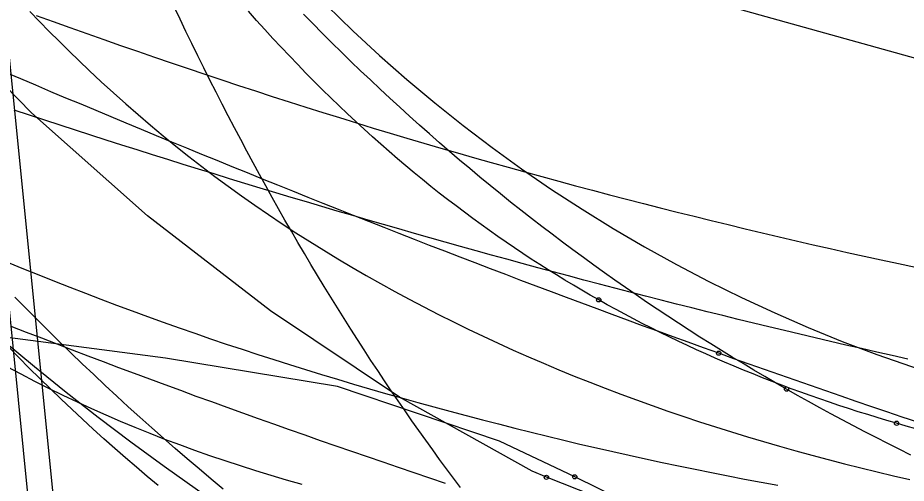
# Model space of a CAD drawing. Extents: x -14 to 1565148, y -25 to 642856.
# Drawn here: x 1564913.36 to 1564930.94, y 636523.61 to 636532.82 of the extents above; entities that cross this region are included whole.
import ezdxf

# ---------------------------------------------------------------- set-up
doc = ezdxf.new("R2010")
doc.units = 0
for name, color, linetype in [('DR_P_Headwall', 7, 'Continuous'), ('GE_P_Alignment_100_Stations', 7, 'Continuous'), ('MT_P_Work_Area', 7, 'Continuous'), ('PM_P_Edge_Line', 7, 'Continuous'), ('PV_P_EOP', 7, 'Continuous'), ('PV_X_COP', 7, 'Continuous'), ('SC_Shading2', 7, 'Continuous'), ('TR_Turning_Path26', 7, 'Continuous'), ('TR_Turning_Path28', 7, 'Continuous'), ('TR_Turning_Path28 - Copy-1', 7, 'Continuous'), ('TR_Turning_Path29', 7, 'Continuous')]:
    doc.layers.add(name, color=color, linetype=linetype)

msp = doc.modelspace()

# ---------------------------------------------------------------- linework, layer by layer
at = {"layer": 'DR_P_Headwall'}
msp.add_lwpolyline([(1564913.166, 636527.977), (1564913.47, 636527.851), (1564913.775, 636527.728), (1564914.081, 636527.605), (1564914.387, 636527.485), (1564914.694, 636527.365), (1564915.001, 636527.248), (1564915.309, 636527.132), (1564915.618, 636527.017), (1564915.927, 636526.904), (1564916.237, 636526.792), (1564916.548, 636526.682), (1564916.859, 636526.574), (1564917.17, 636526.467), (1564917.483, 636526.361), (1564917.796, 636526.257), (1564918.109, 636526.155), (1564918.423, 636526.053), (1564918.738, 636525.954), (1564919.053, 636525.855), (1564919.368, 636525.758), (1564919.685, 636525.663), (1564920.001, 636525.568), (1564920.318, 636525.475), (1564920.636, 636525.384), (1564920.954, 636525.293), (1564921.273, 636525.204), (1564921.592, 636525.117), (1564921.912, 636525.03), (1564922.232, 636524.945), (1564922.553, 636524.861), (1564922.874, 636524.778), (1564923.196, 636524.697), (1564923.518, 636524.616), (1564923.84, 636524.537), (1564924.163, 636524.459), (1564924.486, 636524.382), (1564924.81, 636524.307), (1564925.135, 636524.233), (1564925.459, 636524.161), (1564925.785, 636524.089), (1564926.11, 636524.019), (1564926.436, 636523.951), (1564926.763, 636523.883), (1564927.089, 636523.817), (1564927.417, 636523.752), (1564927.744, 636523.689), (1564928.072, 636523.627), (1564928.4, 636523.566)], dxfattribs=at)
at = {"layer": 'GE_P_Alignment_100_Stations'}
for points in [[(1564923.821, 636523.723), (1564923.542, 636523.842), (1564920.913, 636525.312), (1564918.359, 636527.021), (1564915.927, 636528.9), (1564913.628, 636530.94), (1564911.474, 636533.132), (1564909.473, 636535.465), (1564907.636, 636537.928), (1564905.971, 636540.511), (1564904.485, 636543.2), (1564903.186, 636545.985), (1564902.079, 636548.851), (1564901.169, 636551.786), (1564900.461, 636554.777), (1564899.958, 636557.808), (1564899.663, 636560.866), (1564899.575, 636563.63)], [(1564913.721, 636532.866), (1564914.055, 636532.745), (1564914.39, 636532.625), (1564914.724, 636532.506), (1564915.058, 636532.388), (1564915.392, 636532.271), (1564915.726, 636532.155), (1564916.06, 636532.04), (1564916.393, 636531.926), (1564916.727, 636531.813), (1564917.061, 636531.701), (1564917.394, 636531.59), (1564917.728, 636531.48), (1564918.061, 636531.371), (1564918.394, 636531.263), (1564918.728, 636531.156), (1564919.061, 636531.05), (1564919.394, 636530.946), (1564919.728, 636530.842), (1564920.061, 636530.739), (1564920.394, 636530.637), (1564920.728, 636530.537), (1564921.061, 636530.437), (1564921.394, 636530.338), (1564921.728, 636530.241), (1564922.062, 636530.144), (1564922.395, 636530.048), (1564922.729, 636529.953), (1564923.063, 636529.86), (1564923.397, 636529.767), (1564923.731, 636529.675), (1564924.066, 636529.584), (1564924.4, 636529.494), (1564924.735, 636529.405), (1564925.07, 636529.316), (1564925.405, 636529.229), (1564925.74, 636529.143), (1564926.075, 636529.057), (1564926.411, 636528.973), (1564926.746, 636528.889), (1564927.082, 636528.806), (1564927.418, 636528.724), (1564927.754, 636528.643), (1564928.091, 636528.563), (1564928.427, 636528.483), (1564928.764, 636528.405), (1564929.101, 636528.327), (1564929.438, 636528.251), (1564929.776, 636528.175), (1564930.113, 636528.1), (1564930.451, 636528.025), (1564930.789, 636527.952), (1564931.127, 636527.88)], [(1564924.382, 636523.732), (1564922.895, 636524.441), (1564919.685, 636525.521), (1564916.282, 636526.084), (1564912.896, 636526.526), (1564910.865, 636526.786)], [(1564934.03, 636520.821), (1564932.22, 636520.981), (1564929.296, 636521.736), (1564926.389, 636522.71), (1564923.822, 636523.723)], [(1564934.025, 636520.711), (1564931.584, 636520.902), (1564928.713, 636521.764), (1564925.805, 636523.031), (1564924.383, 636523.732)]]:
    msp.add_lwpolyline(points, dxfattribs=at)
for centre in [(1564923.821, 636523.723), (1564923.822, 636523.723), (1564924.382, 636523.732), (1564924.383, 636523.732)]:
    msp.add_circle(centre, 0.0417, dxfattribs=at)
msp.add_arc((1564944.747, 636563.681), 48.896, 181.6039, 242.0214, dxfattribs=at)
at = {"layer": 'MT_P_Work_Area'}
for points in [[(1564924.857, 636527.235), (1564924.689, 636527.331), (1564924.522, 636527.428), (1564924.355, 636527.526), (1564924.188, 636527.626), (1564924.021, 636527.728), (1564923.855, 636527.832), (1564923.689, 636527.937), (1564923.522, 636528.044), (1564923.356, 636528.153), (1564923.19, 636528.264), (1564923.025, 636528.377), (1564922.859, 636528.491), (1564922.693, 636528.608), (1564922.528, 636528.727), (1564922.362, 636528.847), (1564922.197, 636528.97), (1564922.032, 636529.094), (1564921.866, 636529.221), (1564921.701, 636529.35), (1564921.536, 636529.481), (1564921.371, 636529.615), (1564921.206, 636529.75), (1564921.041, 636529.888), (1564920.875, 636530.028), (1564920.71, 636530.17), (1564920.545, 636530.315), (1564920.38, 636530.462), (1564920.215, 636530.612), (1564920.05, 636530.764), (1564919.885, 636530.918), (1564919.72, 636531.075), (1564919.555, 636531.234), (1564919.39, 636531.395), (1564919.225, 636531.559), (1564919.061, 636531.725), (1564918.897, 636531.893), (1564918.734, 636532.063), (1564918.571, 636532.236), (1564918.408, 636532.41), (1564918.246, 636532.587), (1564918.084, 636532.766), (1564917.923, 636532.947)], [(1564930.752, 636524.793), (1564930.562, 636524.848), (1564930.372, 636524.905), (1564930.182, 636524.963), (1564929.992, 636525.022), (1564929.803, 636525.083), (1564929.613, 636525.145), (1564929.424, 636525.208), (1564929.235, 636525.273), (1564929.045, 636525.339), (1564928.857, 636525.407), (1564928.668, 636525.476), (1564928.479, 636525.547), (1564928.29, 636525.619), (1564928.102, 636525.693), (1564927.912, 636525.769), (1564927.723, 636525.846), (1564927.535, 636525.924), (1564927.348, 636526.003), (1564927.163, 636526.084), (1564926.979, 636526.166), (1564926.795, 636526.249), (1564926.613, 636526.333), (1564926.432, 636526.418), (1564926.253, 636526.504), (1564926.074, 636526.592), (1564925.897, 636526.681), (1564925.72, 636526.77), (1564925.545, 636526.861), (1564925.372, 636526.953), (1564925.199, 636527.046), (1564925.027, 636527.14), (1564924.857, 636527.235)], [(1564916.135, 636523.563), (1564915.919, 636523.742), (1564915.704, 636523.924), (1564915.49, 636524.109), (1564915.276, 636524.296), (1564915.062, 636524.486), (1564914.849, 636524.678), (1564914.637, 636524.873), (1564914.425, 636525.07), (1564914.214, 636525.271), (1564914.003, 636525.473), (1564913.794, 636525.678), (1564913.585, 636525.885), (1564913.378, 636526.095), (1564913.171, 636526.306)], [(1564931.136, 636524.685), (1564930.943, 636524.738), (1564930.752, 636524.793)]]:
    msp.add_lwpolyline(points, dxfattribs=at)
for centre in [(1564924.857, 636527.235), (1564924.857, 636527.235), (1564930.752, 636524.793), (1564930.752, 636524.793)]:
    msp.add_circle(centre, 0.0417, dxfattribs=at)
at = {"layer": 'PM_P_Edge_Line'}
msp.add_lwpolyline([(1564913.594, 636532.945), (1564913.786, 636532.746), (1564913.979, 636532.549), (1564914.174, 636532.353), (1564914.372, 636532.159), (1564914.571, 636531.966), (1564914.771, 636531.775), (1564915.01, 636531.553), (1564915.251, 636531.333), (1564915.494, 636531.116), (1564915.739, 636530.902), (1564915.986, 636530.691), (1564916.236, 636530.482), (1564916.488, 636530.277), (1564916.743, 636530.074), (1564917, 636529.875), (1564917.259, 636529.678), (1564917.52, 636529.484), (1564917.784, 636529.294), (1564918.05, 636529.107), (1564918.318, 636528.923), (1564918.588, 636528.743), (1564918.861, 636528.565), (1564919.135, 636528.39), (1564919.412, 636528.218), (1564919.69, 636528.049), (1564919.969, 636527.882), (1564920.251, 636527.719), (1564920.535, 636527.558), (1564920.82, 636527.4), (1564921.107, 636527.246), (1564921.396, 636527.094), (1564921.687, 636526.945), (1564921.98, 636526.799), (1564922.274, 636526.655), (1564922.569, 636526.515), (1564922.866, 636526.377), (1564923.165, 636526.241), (1564923.465, 636526.109), (1564923.766, 636525.979), (1564924.069, 636525.851), (1564924.373, 636525.727), (1564924.679, 636525.605), (1564924.986, 636525.485), (1564925.294, 636525.368), (1564925.603, 636525.254), (1564925.914, 636525.142), (1564926.226, 636525.033), (1564926.539, 636524.926), (1564926.853, 636524.822), (1564927.168, 636524.72), (1564927.484, 636524.621), (1564927.801, 636524.524), (1564928.119, 636524.429), (1564928.437, 636524.336), (1564928.757, 636524.246), (1564929.078, 636524.159), (1564929.399, 636524.073), (1564929.721, 636523.99), (1564930.043, 636523.909), (1564930.367, 636523.831), (1564930.69, 636523.754), (1564931.014, 636523.679)], dxfattribs=at)
msp.add_arc((1564940.121, 636570.349), 54.844, 227.8201, 249.5466, dxfattribs=at)
at = {"layer": 'PV_P_EOP'}
for p, q in [((1564916.577, 636493.283), (1564910.411, 636554.772)), ((1564917.075, 636493.333), (1564910.908, 636554.822))]:
    msp.add_line(p, q, dxfattribs=at)
at = {"layer": 'PV_X_COP'}
msp.add_arc((1564940.602, 636554.361), 30, 185.727, 275.727, dxfattribs=at)
at = {"layer": 'SC_Shading2'}
for points in [[(1564913.929, 636537.386), (1564925.964, 636533.462), (1564935.657, 636530.759), (1564945.825, 636525.613), (1564953.098, 636555.036), (1564939.756, 636558.813), (1564910.068, 636566.95)], [(1564913.929, 636537.386), (1564925.964, 636533.462), (1564935.657, 636530.759), (1564945.825, 636525.613), (1564953.098, 636555.036), (1564939.756, 636558.813), (1564910.068, 636566.95)], [(1564913.929, 636537.386), (1564925.964, 636533.462), (1564935.657, 636530.759), (1564945.825, 636525.613)]]:
    msp.add_lwpolyline(points, dxfattribs=at)
at = {"layer": 'TR_Turning_Path26'}
for points in [[(1564928.575, 636525.469), (1564928.359, 636525.593), (1564928.143, 636525.718), (1564927.928, 636525.845), (1564927.713, 636525.973), (1564927.499, 636526.103), (1564927.286, 636526.234), (1564927.073, 636526.366), (1564926.86, 636526.5), (1564926.648, 636526.635), (1564926.436, 636526.772), (1564926.225, 636526.91), (1564926.015, 636527.05), (1564925.804, 636527.191), (1564925.595, 636527.334), (1564925.386, 636527.478), (1564925.177, 636527.624), (1564924.968, 636527.772), (1564924.761, 636527.921), (1564924.553, 636528.071), (1564924.346, 636528.223), (1564924.14, 636528.377), (1564923.934, 636528.533), (1564923.728, 636528.69), (1564923.523, 636528.849), (1564923.318, 636529.009), (1564923.113, 636529.172), (1564922.91, 636529.335), (1564922.707, 636529.5), (1564922.505, 636529.666), (1564922.304, 636529.834), (1564922.103, 636530.003), (1564921.903, 636530.174), (1564921.705, 636530.346), (1564921.507, 636530.519), (1564921.309, 636530.694), (1564921.113, 636530.87), (1564920.917, 636531.047), (1564920.723, 636531.226), (1564920.529, 636531.406), (1564920.336, 636531.588), (1564920.144, 636531.77), (1564919.952, 636531.954), (1564919.762, 636532.139), (1564919.572, 636532.326), (1564919.384, 636532.514), (1564919.196, 636532.703), (1564919.01, 636532.893)], [(1564917.421, 636523.49), (1564917.183, 636523.688), (1564916.945, 636523.888), (1564916.709, 636524.09), (1564916.474, 636524.293), (1564916.24, 636524.497), (1564916.007, 636524.704), (1564915.775, 636524.911), (1564915.544, 636525.12), (1564915.315, 636525.331), (1564915.086, 636525.542), (1564914.859, 636525.756), (1564914.633, 636525.971), (1564914.408, 636526.187), (1564914.184, 636526.404), (1564913.962, 636526.623), (1564913.74, 636526.844), (1564913.52, 636527.066), (1564913.301, 636527.289)], [(1564918.987, 636523.581), (1564918.679, 636523.668), (1564918.372, 636523.759), (1564918.067, 636523.852), (1564917.763, 636523.948), (1564917.461, 636524.047), (1564917.161, 636524.15), (1564916.862, 636524.255), (1564916.564, 636524.363), (1564916.269, 636524.474), (1564915.975, 636524.588), (1564915.683, 636524.706), (1564915.393, 636524.827), (1564915.105, 636524.95), (1564914.82, 636525.077), (1564914.536, 636525.208), (1564914.254, 636525.341), (1564913.974, 636525.478), (1564913.697, 636525.618), (1564913.422, 636525.762), (1564913.149, 636525.909)], [(1564931.035, 636524.162), (1564930.805, 636524.277), (1564930.577, 636524.392), (1564930.35, 636524.508), (1564930.124, 636524.624), (1564929.899, 636524.742), (1564929.675, 636524.861), (1564929.453, 636524.981), (1564929.232, 636525.101), (1564929.012, 636525.223), (1564928.793, 636525.345), (1564928.575, 636525.469)]]:
    msp.add_lwpolyline(points, dxfattribs=at)
msp.add_circle((1564928.575, 636525.469), 0.0417, dxfattribs=at)
msp.add_circle((1564928.575, 636525.469), 0.0417, dxfattribs=at)
at = {"layer": 'TR_Turning_Path28'}
msp.add_lwpolyline([(1564930.973, 636526.064), (1564930.667, 636526.133), (1564930.361, 636526.202), (1564930.056, 636526.271), (1564929.751, 636526.341), (1564929.447, 636526.411), (1564929.142, 636526.483), (1564928.837, 636526.555), (1564928.532, 636526.627), (1564928.227, 636526.7), (1564927.922, 636526.774), (1564927.617, 636526.849), (1564927.311, 636526.924), (1564927.006, 636526.999), (1564926.701, 636527.076), (1564926.396, 636527.153), (1564926.091, 636527.23), (1564925.786, 636527.308), (1564925.48, 636527.387), (1564925.175, 636527.466), (1564924.87, 636527.546), (1564924.565, 636527.627), (1564924.259, 636527.708), (1564923.954, 636527.79), (1564923.649, 636527.872), (1564923.344, 636527.955), (1564923.038, 636528.038), (1564922.733, 636528.122), (1564922.428, 636528.207), (1564922.123, 636528.292), (1564921.818, 636528.378), (1564921.512, 636528.464), (1564921.207, 636528.551), (1564920.902, 636528.638), (1564920.597, 636528.726), (1564920.292, 636528.814), (1564919.987, 636528.903), (1564919.682, 636528.993), (1564919.377, 636529.083), (1564919.072, 636529.173), (1564918.767, 636529.264), (1564918.462, 636529.356), (1564918.157, 636529.448), (1564917.852, 636529.541), (1564917.547, 636529.634), (1564917.242, 636529.728), (1564916.937, 636529.822), (1564916.633, 636529.916), (1564916.328, 636530.012), (1564916.023, 636530.107), (1564915.719, 636530.203), (1564915.414, 636530.3), (1564915.109, 636530.397), (1564914.805, 636530.495), (1564914.5, 636530.593), (1564914.196, 636530.691), (1564913.892, 636530.791), (1564913.587, 636530.89), (1564913.283, 636530.99)], dxfattribs=at)
msp.add_arc((1564939.259, 636618.365), 102.29, 234.57972, 257.40723, dxfattribs=at)
at = {"layer": 'TR_Turning_Path28 - Copy-1'}
for points in [[(1564927.233, 636526.179), (1564926.931, 636526.287), (1564926.63, 636526.395), (1564926.329, 636526.504), (1564926.028, 636526.614), (1564925.726, 636526.724), (1564925.425, 636526.834), (1564925.124, 636526.945), (1564924.823, 636527.057), (1564924.521, 636527.168), (1564924.22, 636527.281), (1564923.919, 636527.394), (1564923.618, 636527.507), (1564923.316, 636527.621), (1564923.015, 636527.735), (1564922.714, 636527.85), (1564922.413, 636527.966), (1564922.112, 636528.081), (1564921.811, 636528.197), (1564921.51, 636528.314), (1564921.209, 636528.431), (1564920.908, 636528.549), (1564920.607, 636528.667), (1564920.306, 636528.785), (1564920.005, 636528.904), (1564919.705, 636529.023), (1564919.404, 636529.143), (1564919.104, 636529.263), (1564918.803, 636529.384), (1564918.503, 636529.504), (1564918.203, 636529.626), (1564917.902, 636529.747), (1564917.602, 636529.869), (1564917.302, 636529.991), (1564917.002, 636530.114), (1564916.703, 636530.237), (1564916.403, 636530.36), (1564916.104, 636530.484), (1564915.804, 636530.608), (1564915.505, 636530.732), (1564915.206, 636530.856), (1564914.907, 636530.981), (1564914.608, 636531.106), (1564914.31, 636531.231), (1564914.011, 636531.356), (1564913.713, 636531.482), (1564913.414, 636531.608), (1564913.115, 636531.734)], [(1564921.825, 636523.603), (1564921.516, 636523.706), (1564921.206, 636523.81), (1564920.896, 636523.915), (1564920.587, 636524.02), (1564920.278, 636524.126), (1564919.969, 636524.232), (1564919.66, 636524.339), (1564919.352, 636524.446), (1564919.043, 636524.554), (1564918.735, 636524.663), (1564918.427, 636524.772), (1564918.119, 636524.881), (1564917.812, 636524.992), (1564917.504, 636525.102), (1564917.197, 636525.214), (1564916.89, 636525.325), (1564916.584, 636525.438), (1564916.277, 636525.551), (1564915.971, 636525.664), (1564915.664, 636525.778), (1564915.359, 636525.893), (1564915.053, 636526.008), (1564914.747, 636526.124), (1564914.442, 636526.24), (1564914.137, 636526.357), (1564913.832, 636526.474), (1564913.527, 636526.592), (1564913.223, 636526.71)], [(1564931.171, 636524.811), (1564930.867, 636524.914), (1564930.563, 636525.017), (1564930.26, 636525.121), (1564929.956, 636525.225), (1564929.653, 636525.329), (1564929.35, 636525.434), (1564929.047, 636525.539), (1564928.744, 636525.645), (1564928.441, 636525.751), (1564928.139, 636525.857), (1564927.836, 636525.964), (1564927.534, 636526.071), (1564927.233, 636526.179)]]:
    msp.add_lwpolyline(points, dxfattribs=at)
msp.add_circle((1564927.233, 636526.179), 0.0417, dxfattribs=at)
msp.add_circle((1564927.233, 636526.179), 0.0417, dxfattribs=at)
msp.add_arc((1564979.005, 636695.339), 184.987, 234.0043, 257.06523, dxfattribs=at)
at = {"layer": 'TR_Turning_Path29'}
msp.add_lwpolyline([(1564922.121, 636523.52), (1564921.983, 636523.704), (1564921.845, 636523.89), (1564921.707, 636524.077), (1564921.57, 636524.266), (1564921.432, 636524.456), (1564921.295, 636524.648), (1564921.159, 636524.842), (1564921.023, 636525.037), (1564920.887, 636525.234), (1564920.751, 636525.433), (1564920.616, 636525.633), (1564920.482, 636525.835), (1564920.347, 636526.038), (1564920.214, 636526.243), (1564920.08, 636526.449), (1564919.947, 636526.657), (1564919.815, 636526.866), (1564919.683, 636527.077), (1564919.552, 636527.29), (1564919.421, 636527.503), (1564919.29, 636527.719), (1564919.16, 636527.935), (1564919.031, 636528.153), (1564918.902, 636528.373), (1564918.774, 636528.594), (1564918.646, 636528.816), (1564918.519, 636529.04), (1564918.393, 636529.264), (1564918.267, 636529.491), (1564918.141, 636529.718), (1564918.016, 636529.947), (1564917.892, 636530.178), (1564917.769, 636530.409), (1564917.646, 636530.642), (1564917.524, 636530.876), (1564917.402, 636531.112), (1564917.281, 636531.348), (1564917.161, 636531.586), (1564917.041, 636531.825), (1564916.922, 636532.065), (1564916.804, 636532.307), (1564916.686, 636532.549), (1564916.569, 636532.793), (1564916.453, 636533.038)], dxfattribs=at)
msp.add_arc((1564931.872, 636537.484), 42.609, 175.5057, 253.9189, dxfattribs=at)

doc.saveas('drawing.dxf')
